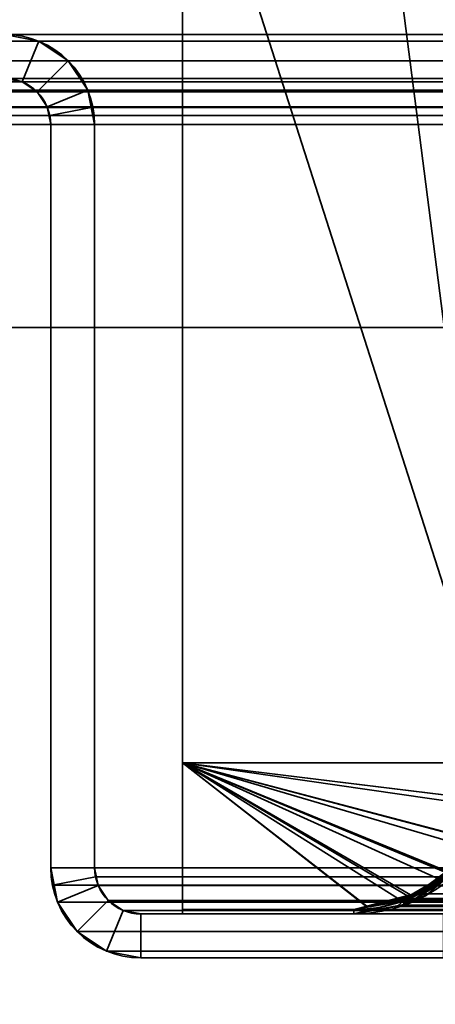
# Model space of a CAD drawing. Header units: millimetres. Extents: x -603 to 3703, y -120 to 193.
# Tile 350 of 656: x 1010 to 1024, y 47 to 80. Entities that reach past the tile are written whole.
import ezdxf

# ---------------------------------------------------------------- set-up
doc = ezdxf.new("R2010")
doc.units = ezdxf.units.MM
doc.layers.add('152', color=7, linetype='Continuous', true_color=0xffffff)

# ---------------------------------------------------------------- blocks, each defined once
blk = doc.blocks.new('UG_SURFACE_002')
at = {"layer": '152', "color": 252, "linetype": 'Continuous', "lineweight": 35}
for points in [[(2177.5, -35, 2213), (2177.5, 174.4, 2213), (822.5, 174.4, 2213), (822.5, -35, 2213)], [(972.5, -35, 2063), (972.5, 174.4, 2063), (2027.5, 174.4, 2063), (2027.5, -35, 2063)]]:
    blk.add_3dface(points, dxfattribs=at)
blk = doc.blocks.new('UG_SURFACE_087')
at = {"layer": '152', "color": 252, "linetype": 'Continuous', "lineweight": 35}
for points in [[(1010.599, 79.766, 2022.901), (1010.599, 79.766, -7), (1009.42, 80, -7), (1009.42, 80, 2024.08)], [(1009.42, 78.5, 2024.08), (1010.025, 78.38, 2023.475), (1010.599, 79.766, 2022.901), (1009.42, 80, 2024.08)], [(1009.42, 80, -7), (1010.599, 79.766, -7), (1010.025, 78.38, -7), (1009.42, 78.5, -7)], [(1010.025, 78.38, 2023.475), (1010.537, 78.037, 2022.963), (1011.598, 79.098, 2021.902), (1010.599, 79.766, 2022.901)], [(1010.537, 78.037, -7), (1010.025, 78.38, -7), (1010.599, 79.766, -7), (1011.598, 79.098, -7)], [(1011.598, 79.098, 2021.902), (1011.598, 79.098, -7), (1010.599, 79.766, -7), (1010.599, 79.766, 2022.901)], [(1012.266, 78.099, 2021.235), (1011.598, 79.098, 2021.902), (1010.537, 78.037, 2022.963), (1010.88, 77.525, 2022.62)], [(1011.598, 79.098, -7), (1012.266, 78.099, -7), (1010.88, 77.525, -7), (1010.537, 78.037, -7)], [(1012.266, 78.099, 2021.235), (1012.266, 78.099, -7), (1011.598, 79.098, -7), (1011.598, 79.098, 2021.902)], [(1009.42, 78.5, 2024.08), (1009.42, 78.5, -7), (1010.025, 78.38, -7), (1010.025, 78.38, 2023.475)], [(1010.025, 78.38, 2023.475), (1010.025, 78.38, -7), (1010.537, 78.037, -7), (1010.537, 78.037, 2022.963)], [(1010.537, 78.037, 2022.963), (1010.537, 78.037, -7), (1010.88, 77.525, -7), (1010.88, 77.525, 2022.62)], [(1012.441, 77.521, 2021.059), (1012.266, 78.099, 2021.235), (1010.88, 77.525, 2022.62), (1010.97, 77.228, 2022.53)], [(1011, 76.92, -7), (1010.88, 77.525, -7), (1012.266, 78.099, -7), (1012.5, 76.92, -7)], [(1012.266, 78.099, -7), (1012.266, 78.099, 2021.235), (1012.441, 77.521, 2021.059)], [(1012.441, 77.521, 2021.059), (1012.5, 76.92, -7), (1012.266, 78.099, -7)], [(1010.88, 77.525, -7), (1011, 76.92, -7), (1011, 76.92, 2022.5)], [(1011, 76.92, 2022.5), (1010.97, 77.228, 2022.53), (1010.88, 77.525, -7)], [(1010.97, 77.228, 2022.53), (1010.88, 77.525, 2022.62), (1010.88, 77.525, -7)], [(1012.5, 76.92, 2021), (1012.441, 77.521, 2021.059), (1010.97, 77.228, 2022.53), (1011, 76.92, 2022.5)], [(1012.441, 77.521, 2021.059), (1012.5, 76.92, 2021), (1012.5, 76.92, -7)], [(1011, 51.58, 2022.5), (1011, 76.92, 2022.5), (1011, 76.92, -7), (1011, 51.58, -7)], [(1012.5, 51.58, 2021), (1012.5, 76.92, 2021), (1011, 76.92, 2022.5), (1011, 51.58, 2022.5)], [(1012.5, 76.92, -7), (1012.5, 51.58, -7), (1011, 51.58, -7), (1011, 76.92, -7)], [(1012.5, 51.58, 2021), (1012.5, 51.58, -7), (1012.5, 76.92, -7), (1012.5, 76.92, 2021)], [(1011, 51.58, -7), (1011.234, 50.401, -7), (1011.234, 50.401, 2022.265)], [(1011.234, 50.401, 2022.265), (1011.059, 50.979, 2022.441), (1011, 51.58, -7)], [(1011.059, 50.979, 2022.441), (1011, 51.58, 2022.5), (1011, 51.58, -7)], [(1011, 51.58, 2022.5), (1011.059, 50.979, 2022.441), (1012.53, 51.272, 2020.97), (1012.5, 51.58, 2021)], [(1012.5, 51.58, -7), (1012.62, 50.975, -7), (1011.234, 50.401, -7), (1011, 51.58, -7)], [(1012.5, 51.58, -7), (1012.53, 51.272, 2020.97), (1012.62, 50.975, 2020.88)], [(1012.5, 51.58, -7), (1012.5, 51.58, 2021), (1012.53, 51.272, 2020.97)], [(1012.62, 50.975, 2020.88), (1012.62, 50.975, -7), (1012.5, 51.58, -7)], [(1011.059, 50.979, 2022.441), (1011.234, 50.401, 2022.265), (1012.62, 50.975, 2020.88), (1012.53, 51.272, 2020.97)], [(1011.234, 50.401, 2022.265), (1011.902, 49.402, 2021.598), (1012.963, 50.463, 2020.537), (1012.62, 50.975, 2020.88)], [(1011.902, 49.402, -7), (1011.234, 50.401, -7), (1012.62, 50.975, -7), (1012.963, 50.463, -7)], [(1012.963, 50.463, 2020.537), (1012.963, 50.463, -7), (1012.62, 50.975, -7), (1012.62, 50.975, 2020.88)], [(1011.234, 50.401, 2022.265), (1011.234, 50.401, -7), (1011.902, 49.402, -7), (1011.902, 49.402, 2021.598)], [(1013.475, 50.12, 2020.025), (1012.963, 50.463, 2020.537), (1011.902, 49.402, 2021.598), (1012.901, 48.734, 2020.599)], [(1012.963, 50.463, -7), (1013.475, 50.12, -7), (1012.901, 48.734, -7), (1011.902, 49.402, -7)], [(1013.475, 50.12, 2020.025), (1013.475, 50.12, -7), (1012.963, 50.463, -7), (1012.963, 50.463, 2020.537)], [(1014.08, 50, 2019.42), (1013.475, 50.12, 2020.025), (1012.901, 48.734, 2020.599), (1014.08, 48.5, 2019.42)], [(1014.08, 48.5, -7), (1012.901, 48.734, -7), (1013.475, 50.12, -7), (1014.08, 50, -7)], [(1014.08, 50, 2019.42), (1014.08, 50, -7), (1013.475, 50.12, -7), (1013.475, 50.12, 2020.025)], [(1024.42, 50, 2009.08), (1024.42, 50, -7), (1014.08, 50, -7), (1014.08, 50, 2019.42)], [(1024.42, 50, 2009.08), (1014.08, 50, 2019.42), (1014.08, 48.5, 2019.42), (1024.42, 48.5, 2009.08)], [(1024.42, 48.5, -7), (1014.08, 48.5, -7), (1014.08, 50, -7), (1024.42, 50, -7)], [(1011.902, 49.402, 2021.598), (1011.902, 49.402, -7), (1012.901, 48.734, -7), (1012.901, 48.734, 2020.599)], [(1012.901, 48.734, 2020.599), (1012.901, 48.734, -7), (1014.08, 48.5, -7), (1014.08, 48.5, 2019.42)], [(1024.42, 48.5, 2009.08), (1014.08, 48.5, 2019.42), (1014.08, 48.5, -7), (1024.42, 48.5, -7)]]:
    blk.add_3dface(points, dxfattribs=at)
blk = doc.blocks.new('UG_SURFACE_088')
at = {"layer": '152', "color": 252, "linetype": 'Continuous', "lineweight": 35}
for points in [[(1010.599, 79.766, 2022.901), (1010.599, 79.766, -7), (1009.42, 80, -7), (1009.42, 80, 2024.08)], [(1009.42, 78.5, 2024.08), (1010.025, 78.38, 2023.475), (1010.599, 79.766, 2022.901), (1009.42, 80, 2024.08)], [(1009.42, 80, -7), (1010.599, 79.766, -7), (1010.025, 78.38, -7), (1009.42, 78.5, -7)], [(1010.025, 78.38, 2023.475), (1010.537, 78.037, 2022.963), (1011.598, 79.098, 2021.902), (1010.599, 79.766, 2022.901)], [(1010.537, 78.037, -7), (1010.025, 78.38, -7), (1010.599, 79.766, -7), (1011.598, 79.098, -7)], [(1011.598, 79.098, 2021.902), (1011.598, 79.098, -7), (1010.599, 79.766, -7), (1010.599, 79.766, 2022.901)], [(1012.266, 78.099, 2021.235), (1011.598, 79.098, 2021.902), (1010.537, 78.037, 2022.963), (1010.88, 77.525, 2022.62)], [(1011.598, 79.098, -7), (1012.266, 78.099, -7), (1010.88, 77.525, -7), (1010.537, 78.037, -7)], [(1012.266, 78.099, 2021.235), (1012.266, 78.099, -7), (1011.598, 79.098, -7), (1011.598, 79.098, 2021.902)], [(1009.42, 78.5, 2024.08), (1009.42, 78.5, -7), (1010.025, 78.38, -7), (1010.025, 78.38, 2023.475)], [(1010.025, 78.38, 2023.475), (1010.025, 78.38, -7), (1010.537, 78.037, -7), (1010.537, 78.037, 2022.963)], [(1010.537, 78.037, 2022.963), (1010.537, 78.037, -7), (1010.88, 77.525, -7), (1010.88, 77.525, 2022.62)], [(1012.441, 77.521, 2021.059), (1012.266, 78.099, 2021.235), (1010.88, 77.525, 2022.62), (1010.97, 77.228, 2022.53)], [(1011, 76.92, -7), (1010.88, 77.525, -7), (1012.266, 78.099, -7), (1012.5, 76.92, -7)], [(1012.266, 78.099, -7), (1012.266, 78.099, 2021.235), (1012.441, 77.521, 2021.059)], [(1012.441, 77.521, 2021.059), (1012.5, 76.92, -7), (1012.266, 78.099, -7)], [(1010.88, 77.525, -7), (1011, 76.92, -7), (1011, 76.92, 2022.5)], [(1011, 76.92, 2022.5), (1010.97, 77.228, 2022.53), (1010.88, 77.525, -7)], [(1010.97, 77.228, 2022.53), (1010.88, 77.525, 2022.62), (1010.88, 77.525, -7)], [(1012.5, 76.92, 2021), (1012.441, 77.521, 2021.059), (1010.97, 77.228, 2022.53), (1011, 76.92, 2022.5)], [(1012.441, 77.521, 2021.059), (1012.5, 76.92, 2021), (1012.5, 76.92, -7)], [(1011, 51.58, 2022.5), (1011, 76.92, 2022.5), (1011, 76.92, -7), (1011, 51.58, -7)], [(1012.5, 51.58, 2021), (1012.5, 76.92, 2021), (1011, 76.92, 2022.5), (1011, 51.58, 2022.5)], [(1012.5, 76.92, -7), (1012.5, 51.58, -7), (1011, 51.58, -7), (1011, 76.92, -7)], [(1012.5, 51.58, 2021), (1012.5, 51.58, -7), (1012.5, 76.92, -7), (1012.5, 76.92, 2021)], [(1011, 51.58, -7), (1011.234, 50.401, -7), (1011.234, 50.401, 2022.265)], [(1011.234, 50.401, 2022.265), (1011.059, 50.979, 2022.441), (1011, 51.58, -7)], [(1011.059, 50.979, 2022.441), (1011, 51.58, 2022.5), (1011, 51.58, -7)], [(1011, 51.58, 2022.5), (1011.059, 50.979, 2022.441), (1012.53, 51.272, 2020.97), (1012.5, 51.58, 2021)], [(1012.5, 51.58, -7), (1012.62, 50.975, -7), (1011.234, 50.401, -7), (1011, 51.58, -7)], [(1012.5, 51.58, -7), (1012.53, 51.272, 2020.97), (1012.62, 50.975, 2020.88)], [(1012.5, 51.58, -7), (1012.5, 51.58, 2021), (1012.53, 51.272, 2020.97)], [(1012.62, 50.975, 2020.88), (1012.62, 50.975, -7), (1012.5, 51.58, -7)], [(1011.059, 50.979, 2022.441), (1011.234, 50.401, 2022.265), (1012.62, 50.975, 2020.88), (1012.53, 51.272, 2020.97)], [(1011.234, 50.401, 2022.265), (1011.902, 49.402, 2021.598), (1012.963, 50.463, 2020.537), (1012.62, 50.975, 2020.88)], [(1011.902, 49.402, -7), (1011.234, 50.401, -7), (1012.62, 50.975, -7), (1012.963, 50.463, -7)], [(1012.963, 50.463, 2020.537), (1012.963, 50.463, -7), (1012.62, 50.975, -7), (1012.62, 50.975, 2020.88)], [(1011.234, 50.401, 2022.265), (1011.234, 50.401, -7), (1011.902, 49.402, -7), (1011.902, 49.402, 2021.598)], [(1013.475, 50.12, 2020.025), (1012.963, 50.463, 2020.537), (1011.902, 49.402, 2021.598), (1012.901, 48.734, 2020.599)], [(1012.963, 50.463, -7), (1013.475, 50.12, -7), (1012.901, 48.734, -7), (1011.902, 49.402, -7)], [(1013.475, 50.12, 2020.025), (1013.475, 50.12, -7), (1012.963, 50.463, -7), (1012.963, 50.463, 2020.537)], [(1014.08, 50, 2019.42), (1013.475, 50.12, 2020.025), (1012.901, 48.734, 2020.599), (1014.08, 48.5, 2019.42)], [(1014.08, 48.5, -7), (1012.901, 48.734, -7), (1013.475, 50.12, -7), (1014.08, 50, -7)], [(1014.08, 50, 2019.42), (1014.08, 50, -7), (1013.475, 50.12, -7), (1013.475, 50.12, 2020.025)], [(1024.42, 50, 2009.08), (1024.42, 50, -7), (1014.08, 50, -7), (1014.08, 50, 2019.42)], [(1024.42, 50, 2009.08), (1014.08, 50, 2019.42), (1014.08, 48.5, 2019.42), (1024.42, 48.5, 2009.08)], [(1024.42, 48.5, -7), (1014.08, 48.5, -7), (1014.08, 50, -7), (1024.42, 50, -7)], [(1011.902, 49.402, 2021.598), (1011.902, 49.402, -7), (1012.901, 48.734, -7), (1012.901, 48.734, 2020.599)], [(1012.901, 48.734, 2020.599), (1012.901, 48.734, -7), (1014.08, 48.5, -7), (1014.08, 48.5, 2019.42)], [(1024.42, 48.5, 2009.08), (1014.08, 48.5, 2019.42), (1014.08, 48.5, -7), (1024.42, 48.5, -7)]]:
    blk.add_3dface(points, dxfattribs=at)
blk = doc.blocks.new('UG_SURFACE_089')
at = {"layer": '152', "color": 252, "linetype": 'Continuous', "lineweight": 35}
for points in [[(2011.42, 80, 2044.92), (988.58, 80, 2044.92), (987.401, 79.766, 2046.099), (2012.599, 79.766, 2046.099)], [(1009.42, 80, 2024.08), (988.58, 80, 2044.92), (2011.42, 80, 2044.92), (1990.58, 80, 2024.08)], [(1989.401, 79.766, 2022.901), (1010.599, 79.766, 2022.901), (1009.42, 80, 2024.08), (1990.58, 80, 2024.08)], [(1009.42, 80, 2024.08), (1010.599, 79.766, 2022.901), (1010.025, 78.38, 2023.475), (1009.42, 78.5, 2024.08)], [(2012.599, 79.766, 2046.099), (987.401, 79.766, 2046.099), (986.402, 79.098, 2047.098), (2013.598, 79.098, 2047.098)], [(1010.599, 79.766, 2022.901), (1011.598, 79.098, 2021.902), (1010.537, 78.037, 2022.963), (1010.025, 78.38, 2023.475)], [(1988.402, 79.098, 2021.902), (1011.598, 79.098, 2021.902), (1010.599, 79.766, 2022.901), (1989.401, 79.766, 2022.901)], [(2013.598, 79.098, 2047.098), (986.402, 79.098, 2047.098), (985.734, 78.099, 2047.765), (2014.266, 78.099, 2047.765)], [(1010.88, 77.525, 2022.62), (1010.537, 78.037, 2022.963), (1011.598, 79.098, 2021.902), (1012.266, 78.099, 2021.235)], [(1987.734, 78.099, 2021.235), (1012.266, 78.099, 2021.235), (1011.598, 79.098, 2021.902), (1988.402, 79.098, 2021.902)], [(2012.537, 78.037, 2046.037), (987.463, 78.037, 2046.037), (987.975, 78.38, 2045.525), (2012.025, 78.38, 2045.525)], [(2012.025, 78.38, 2045.525), (987.975, 78.38, 2045.525), (988.58, 78.5, 2044.92), (2011.42, 78.5, 2044.92)], [(1009.42, 78.5, 2024.08), (1990.58, 78.5, 2024.08), (2011.42, 78.5, 2044.92), (988.58, 78.5, 2044.92)], [(1990.58, 78.5, 2024.08), (1009.42, 78.5, 2024.08), (1010.025, 78.38, 2023.475), (1989.975, 78.38, 2023.475)], [(1989.975, 78.38, 2023.475), (1010.025, 78.38, 2023.475), (1010.537, 78.037, 2022.963), (1989.463, 78.037, 2022.963)], [(2014.441, 77.521, 2047.941), (2014.266, 78.099, 2047.765), (985.734, 78.099, 2047.765), (985.559, 77.521, 2047.941)], [(2012.88, 77.525, 2046.38), (987.12, 77.525, 2046.38), (987.463, 78.037, 2046.037), (2012.537, 78.037, 2046.037)], [(1989.463, 78.037, 2022.963), (1010.537, 78.037, 2022.963), (1010.88, 77.525, 2022.62), (1989.12, 77.525, 2022.62)], [(1010.97, 77.228, 2022.53), (1010.88, 77.525, 2022.62), (1012.266, 78.099, 2021.235), (1012.441, 77.521, 2021.059)], [(1012.441, 77.521, 2021.059), (1012.266, 78.099, 2021.235), (1987.734, 78.099, 2021.235)], [(1012.441, 77.521, 2021.059), (1987.734, 78.099, 2021.235), (1987.559, 77.521, 2021.059)], [(985.559, 77.521, 2047.941), (985.5, 76.92, 2048), (2014.5, 76.92, 2048)], [(985.559, 77.521, 2047.941), (2014.5, 76.92, 2048), (2014.441, 77.521, 2047.941)], [(987.03, 77.228, 2046.47), (987.12, 77.525, 2046.38), (2012.88, 77.525, 2046.38), (2012.97, 77.228, 2046.47)], [(1989.03, 77.228, 2022.53), (1010.88, 77.525, 2022.62), (1010.97, 77.228, 2022.53)], [(1989.03, 77.228, 2022.53), (1989.12, 77.525, 2022.62), (1010.88, 77.525, 2022.62)], [(1011, 76.92, 2022.5), (1010.97, 77.228, 2022.53), (1012.441, 77.521, 2021.059), (1012.5, 76.92, 2021)], [(1987.559, 77.521, 2021.059), (1012.5, 76.92, 2021), (1012.441, 77.521, 2021.059)], [(1987.559, 77.521, 2021.059), (1987.5, 76.92, 2021), (1012.5, 76.92, 2021)], [(985.5, 76.92, 2048), (985.5, 70, 2048), (2014.5, 70, 2048), (2014.5, 76.92, 2048)], [(2012.97, 77.228, 2046.47), (987, 76.92, 2046.5), (987.03, 77.228, 2046.47)], [(2012.97, 77.228, 2046.47), (2013, 76.92, 2046.5), (987, 76.92, 2046.5)], [(987, 76.92, 2046.5), (2013, 76.92, 2046.5), (2013, 70, 2046.5), (987, 70, 2046.5)], [(1010.97, 77.228, 2022.53), (1989, 76.92, 2022.5), (1989.03, 77.228, 2022.53)], [(1010.97, 77.228, 2022.53), (1011, 76.92, 2022.5), (1989, 76.92, 2022.5)], [(1011, 51.58, 2022.5), (1989, 51.58, 2022.5), (1989, 76.92, 2022.5), (1011, 76.92, 2022.5)], [(1012.5, 76.92, 2021), (1012.5, 51.58, 2021), (1011, 51.58, 2022.5), (1011, 76.92, 2022.5)], [(1012.5, 51.58, 2021), (1012.5, 76.92, 2021), (1987.5, 76.92, 2021), (1987.5, 51.58, 2021)], [(987, 70, 2046.5), (2013, 70, 2046.5), (2014.5, 70, 2048), (985.5, 70, 2048)], [(1989, 51.58, 2022.5), (1011, 51.58, 2022.5), (1011.059, 50.979, 2022.441)], [(1012.5, 51.58, 2021), (1012.53, 51.272, 2020.97), (1011.059, 50.979, 2022.441), (1011, 51.58, 2022.5)], [(1988.941, 50.979, 2022.441), (1989, 51.58, 2022.5), (1011.059, 50.979, 2022.441)], [(1012.53, 51.272, 2020.97), (1012.5, 51.58, 2021), (1987.5, 51.58, 2021)], [(1012.53, 51.272, 2020.97), (1987.5, 51.58, 2021), (1987.47, 51.272, 2020.97)], [(1012.53, 51.272, 2020.97), (1012.62, 50.975, 2020.88), (1011.234, 50.401, 2022.265), (1011.059, 50.979, 2022.441)], [(1987.47, 51.272, 2020.97), (1987.38, 50.975, 2020.88), (1012.62, 50.975, 2020.88), (1012.53, 51.272, 2020.97)], [(1011.059, 50.979, 2022.441), (1011.234, 50.401, 2022.265), (1988.766, 50.401, 2022.265), (1988.941, 50.979, 2022.441)], [(1012.62, 50.975, 2020.88), (1012.963, 50.463, 2020.537), (1011.902, 49.402, 2021.598), (1011.234, 50.401, 2022.265)], [(1987.037, 50.463, 2020.537), (1012.963, 50.463, 2020.537), (1012.62, 50.975, 2020.88), (1987.38, 50.975, 2020.88)], [(1988.766, 50.401, 2022.265), (1011.234, 50.401, 2022.265), (1011.902, 49.402, 2021.598), (1988.098, 49.402, 2021.598)], [(1012.901, 48.734, 2020.599), (1011.902, 49.402, 2021.598), (1012.963, 50.463, 2020.537), (1013.475, 50.12, 2020.025)], [(1986.525, 50.12, 2020.025), (1013.475, 50.12, 2020.025), (1012.963, 50.463, 2020.537), (1987.037, 50.463, 2020.537)], [(1014.08, 48.5, 2019.42), (1012.901, 48.734, 2020.599), (1013.475, 50.12, 2020.025), (1014.08, 50, 2019.42)], [(1985.92, 50, 2019.42), (1014.08, 50, 2019.42), (1013.475, 50.12, 2020.025), (1986.525, 50.12, 2020.025)], [(1024.42, 50, 2009.08), (1014.08, 50, 2019.42), (1985.92, 50, 2019.42), (1975.58, 50, 2009.08)], [(1024.42, 48.5, 2009.08), (1014.08, 48.5, 2019.42), (1014.08, 50, 2019.42), (1024.42, 50, 2009.08)], [(1988.098, 49.402, 2021.598), (1011.902, 49.402, 2021.598), (1012.901, 48.734, 2020.599), (1987.099, 48.734, 2020.599)], [(1987.099, 48.734, 2020.599), (1012.901, 48.734, 2020.599), (1014.08, 48.5, 2019.42), (1985.92, 48.5, 2019.42)], [(1024.42, 48.5, 2009.08), (1975.58, 48.5, 2009.08), (1985.92, 48.5, 2019.42), (1014.08, 48.5, 2019.42)]]:
    blk.add_3dface(points, dxfattribs=at)
blk = doc.blocks.new('UG_SURFACE_113')
at = {"layer": '152', "color": 41, "linetype": 'Continuous', "lineweight": 35}
for points in [[(1014.5, 147.3, -4), (1014.5, 173.15, -4), (1026.35, 173.15, -4), (1026.35, 55.15, -4)], [(1026.35, 55.15, 2007.15), (1026.35, 173.15, 2007.15), (1014.5, 173.15, 2019), (1014.5, 147.3, 2019)], [(1015.5, 89, -4), (1014.5, 147.3, -4), (1026.35, 55.15, -4)], [(1026.35, 55.15, 2007.15), (1014.5, 147.3, 2019), (1015.5, 89, 2018)], [(1015.5, 55.15, 2018), (1015.5, 89, 2018), (1015.5, 89, -4), (1015.5, 55.15, -4)], [(1026.35, 55.15, -4), (1015.5, 55.15, -4), (1015.5, 89, -4)], [(1015.5, 89, 2018), (1015.5, 55.15, 2018), (1026.35, 55.15, 2007.15)], [(1015.5, 55.15, 2018), (1015.5, 55.15, -4), (1026.35, 55.15, -4), (1026.35, 55.15, 2007.15)]]:
    blk.add_3dface(points, dxfattribs=at)
blk = doc.blocks.new('UG_SURFACE_116')
at = {"layer": '152', "color": 7, "linetype": 'Continuous', "lineweight": 35}
for points in [[(1023.242, 50.368, -4), (1024.432, 51.143, -4), (1024.948, 51.609, 2008.552)], [(1024.948, 51.609, 2008.552), (1023.82, 50.631, 2009.681), (1023.242, 50.368, -4)], [(1024.873, 51.647, 2008.627), (1023.616, 50.693, 2009.884), (1023.82, 50.631, 2009.681), (1024.948, 51.609, 2008.552)], [(1023.616, 50.693, 2009.884), (1024.873, 51.647, 2008.627), (1024.886, 51.614, -4)], [(1023.616, 50.693, 2009.884), (1024.886, 51.614, -4), (1024.344, 51.256, -4)], [(1024.344, 51.256, -4), (1023.18, 50.589, 2010.32), (1023.616, 50.693, 2009.884)], [(1024.344, 51.256, -4), (1023.228, 50.516, -4), (1023.18, 50.589, 2010.32)], [(1023.228, 50.516, -4), (1024.344, 51.256, -4), (1024.432, 51.143, -4), (1023.242, 50.368, -4)], [(1023.18, 50.589, 2010.32), (1021.35, 50.15, 2012.15), (1021.35, 50, 2012.15), (1023.231, 50.48, 2010.269)], [(1023.061, 50.484, -4), (1021.35, 50.15, 2012.15), (1023.18, 50.589, 2010.32)], [(1021.35, 50.15, 2012.15), (1023.061, 50.484, -4), (1021.622, 50.203, -4)], [(1021.35, 50, -4), (1021.631, 50.054, -4), (1023.231, 50.48, 2010.269)], [(1023.231, 50.48, 2010.269), (1021.35, 50, 2012.15), (1021.35, 50, -4)], [(1023.114, 50.338, -4), (1021.631, 50.054, -4), (1021.622, 50.203, -4), (1023.061, 50.484, -4)], [(1023.231, 50.48, 2010.269), (1021.631, 50.054, -4), (1023.114, 50.338, -4)], [(1023.18, 50.589, 2010.32), (1023.189, 50.508, -4), (1023.061, 50.484, -4)], [(1023.231, 50.361, -4), (1023.114, 50.338, -4), (1023.061, 50.484, -4), (1023.189, 50.508, -4)], [(1023.231, 50.48, 2010.269), (1023.114, 50.338, -4), (1023.231, 50.361, -4)], [(1023.231, 50.48, 2010.269), (1023.82, 50.631, 2009.681), (1023.616, 50.693, 2009.884), (1023.18, 50.589, 2010.32)], [(1023.228, 50.516, -4), (1023.189, 50.508, -4), (1023.18, 50.589, 2010.32)], [(1023.189, 50.508, -4), (1023.228, 50.516, -4), (1023.242, 50.368, -4), (1023.231, 50.361, -4)], [(1023.82, 50.631, 2009.681), (1023.231, 50.48, 2010.269), (1023.242, 50.368, -4)], [(1023.231, 50.361, -4), (1023.242, 50.368, -4), (1023.231, 50.48, 2010.269)], [(1021.35, 50.15, 2012.15), (1015.5, 50.15, 2018), (1015.5, 50, 2018), (1021.35, 50, 2012.15)], [(1015.5, 50.15, -4), (1021.35, 50.15, -4), (1021.35, 50, -4), (1015.5, 50, -4)], [(1015.5, 50.15, -4), (1015.5, 50, -4), (1015.5, 50, 2018), (1015.5, 50.15, 2018)], [(1021.35, 50.15, 2012.15), (1021.35, 50.15, -4), (1015.5, 50.15, -4), (1015.5, 50.15, 2018)], [(1021.631, 50.054, -4), (1021.35, 50, -4), (1021.35, 50.15, -4), (1021.622, 50.203, -4)], [(1021.622, 50.203, -4), (1021.35, 50.15, -4), (1021.35, 50.15, 2012.15)], [(1021.35, 50, 2012.15), (1015.5, 50, 2018), (1015.5, 50, -4), (1021.35, 50, -4)]]:
    blk.add_3dface(points, dxfattribs=at)
blk = doc.blocks.new('UG_SURFACE_117')
at = {"layer": '152', "color": 14, "linetype": 'Continuous', "lineweight": 35}
for points in [[(1015.5, 55.15, -4), (1024.551, 51.391, -4), (1023.296, 50.552, -4)], [(1023.296, 50.552, -4), (1023.263, 50.531, -4), (1021.801, 50.24, -4), (1015.5, 55.15, -4)], [(1015.5, 55.15, -4), (1025.497, 52.529, -4), (1024.886, 51.614, -4), (1024.551, 51.391, -4)], [(1015.5, 55.15, -4), (1026.094, 53.861, -4), (1025.969, 53.237, -4), (1025.497, 52.529, -4)], [(1015.5, 55.15, -4), (1026.35, 55.15, -4), (1026.094, 53.861, -4)], [(1021.801, 50.24, -4), (1021.35, 50.15, -4), (1015.5, 50.15, -4), (1015.5, 55.15, -4)], [(1015.5, 50.15, 2018), (1015.5, 55.15, 2018), (1015.5, 55.15, -4), (1015.5, 50.15, -4)], [(1026.35, 55.15, 2007.15), (1026.35, 55.15, -4), (1015.5, 55.15, -4), (1015.5, 55.15, 2018)], [(1015.5, 55.15, 2018), (1024.529, 51.464, 2008.971), (1025.507, 52.372, 2007.993), (1025.561, 52.49, 2007.939)], [(1015.5, 55.15, 2018), (1023.285, 50.659, 2010.215), (1023.811, 50.797, 2009.689), (1024.529, 51.464, 2008.971)], [(1015.5, 55.15, 2018), (1015.5, 50.15, 2018), (1021.35, 50.15, 2012.15), (1021.801, 50.269, 2011.699)], [(1021.801, 50.269, 2011.699), (1023.285, 50.659, 2010.215), (1015.5, 55.15, 2018)], [(1025.561, 52.49, 2007.939), (1026.176, 53.845, 2007.324), (1015.5, 55.15, 2018)], [(1026.176, 53.845, 2007.324), (1026.177, 53.846, 2007.323), (1026.35, 55.15, 2007.15), (1015.5, 55.15, 2018)], [(1026.094, 53.861, -4), (1026.35, 55.15, -4), (1026.35, 55.15, 2007.15)], [(1026.35, 55.15, 2007.15), (1026.177, 53.846, 2007.323), (1026.094, 53.861, -4)], [(1025.497, 52.529, -4), (1025.969, 53.237, -4), (1026.176, 53.845, 2007.324)], [(1026.176, 53.845, 2007.324), (1025.561, 52.49, 2007.939), (1025.497, 52.529, -4)], [(1025.969, 53.237, -4), (1026.094, 53.861, -4), (1026.176, 53.845, 2007.324)], [(1026.177, 53.846, 2007.323), (1026.176, 53.845, 2007.324), (1026.094, 53.861, -4)], [(1024.551, 51.391, -4), (1024.886, 51.614, -4), (1025.561, 52.49, 2007.939)], [(1025.561, 52.49, 2007.939), (1025.507, 52.372, 2007.993), (1024.551, 51.391, -4)], [(1024.886, 51.614, -4), (1025.497, 52.529, -4), (1025.561, 52.49, 2007.939)], [(1025.507, 52.372, 2007.993), (1024.529, 51.464, 2008.971), (1024.551, 51.391, -4)], [(1023.296, 50.552, -4), (1024.551, 51.391, -4), (1024.529, 51.464, 2008.971)], [(1024.529, 51.464, 2008.971), (1023.811, 50.797, 2009.689), (1023.296, 50.552, -4)], [(1023.811, 50.797, 2009.689), (1023.285, 50.659, 2010.215), (1023.296, 50.552, -4)], [(1021.801, 50.24, -4), (1023.263, 50.531, -4), (1023.285, 50.659, 2010.215)], [(1023.285, 50.659, 2010.215), (1021.801, 50.269, 2011.699), (1021.801, 50.24, -4)], [(1023.263, 50.531, -4), (1023.296, 50.552, -4), (1023.285, 50.659, 2010.215)], [(1015.5, 50.15, 2018), (1015.5, 50.15, -4), (1021.35, 50.15, -4), (1021.35, 50.15, 2012.15)], [(1021.35, 50.15, -4), (1021.801, 50.24, -4), (1021.801, 50.269, 2011.699)], [(1021.801, 50.269, 2011.699), (1021.35, 50.15, 2012.15), (1021.35, 50.15, -4)]]:
    blk.add_3dface(points, dxfattribs=at)
blk = doc.blocks.new('UG_SURFACE_118')
at = {"layer": '152', "color": 14, "linetype": 'Continuous', "lineweight": 35}
for points in [[(1015.5, 55.15, 2018), (1026.071, 53.63, 2007.429), (1025.857, 52.984, 2007.643), (1025.365, 52.258, 2008.135)], [(1025.365, 52.258, 2008.135), (1025.034, 51.769, 2008.466), (1024.263, 51.184, 2009.237), (1015.5, 55.15, 2018)], [(1024.263, 51.184, 2009.237), (1023.616, 50.693, 2009.884), (1022.88, 50.517, 2010.62), (1015.5, 55.15, 2018)], [(1015.5, 55.15, 2018), (1026.35, 55.15, 2007.15), (1026.259, 54.198, 2007.241), (1026.071, 53.63, 2007.429)], [(1022.88, 50.517, 2010.62), (1021.35, 50.15, 2012.15), (1015.5, 50.15, 2018), (1015.5, 55.15, 2018)], [(1984.5, 50.15, 2018), (1984.5, 55.15, 2018), (1015.5, 55.15, 2018), (1015.5, 50.15, 2018)], [(1984.5, 55.15, 2018), (1973.65, 55.15, 2007.15), (1026.35, 55.15, 2007.15), (1015.5, 55.15, 2018)], [(1023.616, 50.693, 2009.884), (1975.732, 51.184, 2009.232), (1976.971, 50.44, 2010.471)], [(1023.616, 50.693, 2009.884), (1024.263, 51.184, 2009.237), (1975.732, 51.184, 2009.232)], [(1021.35, 50.15, 2012.15), (1022.88, 50.517, 2010.62), (1977.107, 50.417, 2010.607)], [(1977.107, 50.417, 2010.607), (1978.65, 50.15, 2012.15), (1021.35, 50.15, 2012.15)], [(1976.971, 50.44, 2010.471), (1022.88, 50.517, 2010.62), (1023.616, 50.693, 2009.884)], [(1976.971, 50.44, 2010.471), (1977.107, 50.417, 2010.607), (1022.88, 50.517, 2010.62)], [(1978.65, 50.15, 2012.15), (1984.5, 50.15, 2018), (1015.5, 50.15, 2018), (1021.35, 50.15, 2012.15)]]:
    blk.add_3dface(points, dxfattribs=at)
blk = doc.blocks.new('UG_SURFACE_119')
at = {"layer": '152', "color": 7, "linetype": 'Continuous', "lineweight": 35}
for points in [[(1024.177, 50.958, 2009.323), (1023.079, 50.299, 2010.421), (1023.182, 50.532, 2010.318), (1024.718, 51.454, 2008.782)], [(1024.718, 51.454, 2008.782), (1023.182, 50.532, 2010.318), (1976.82, 50.589, 2010.32)], [(1023.079, 50.299, 2010.421), (1024.177, 50.958, 2009.323), (1975.822, 50.934, 2009.322)], [(1023.079, 50.299, 2010.421), (1975.822, 50.934, 2009.322), (1976.316, 50.559, 2009.816)], [(1022.833, 50.257, 2010.666), (1021.35, 50, 2012.15), (1021.35, 50.15, 2012.15), (1023.029, 50.44, 2010.471)], [(1023.029, 50.44, 2010.471), (1021.35, 50.15, 2012.15), (1978.65, 50.15, 2012.15)], [(1976.316, 50.559, 2009.816), (1022.833, 50.257, 2010.666), (1023.079, 50.299, 2010.421)], [(1976.316, 50.559, 2009.816), (1977.179, 50.352, 2010.679), (1022.833, 50.257, 2010.666)], [(1023.029, 50.44, 2010.471), (1023.079, 50.299, 2010.421), (1022.833, 50.257, 2010.666)], [(1023.029, 50.44, 2010.471), (1978.65, 50.15, 2012.15), (1976.82, 50.589, 2010.32)], [(1976.82, 50.589, 2010.32), (1023.182, 50.532, 2010.318), (1023.029, 50.44, 2010.471)], [(1023.079, 50.299, 2010.421), (1023.029, 50.44, 2010.471), (1023.182, 50.532, 2010.318)], [(1015.5, 50.15, 2018), (1015.5, 50, 2018), (1984.5, 50, 2018), (1984.5, 50.15, 2018)], [(1021.35, 50, 2012.15), (1015.5, 50, 2018), (1015.5, 50.15, 2018), (1021.35, 50.15, 2012.15)], [(1984.5, 50.15, 2018), (1978.65, 50.15, 2012.15), (1021.35, 50.15, 2012.15), (1015.5, 50.15, 2018)], [(1978.65, 50, 2012.15), (1021.35, 50, 2012.15), (1022.833, 50.257, 2010.666)], [(1022.833, 50.257, 2010.666), (1977.179, 50.352, 2010.679), (1978.65, 50, 2012.15)], [(1984.5, 50, 2018), (1015.5, 50, 2018), (1021.35, 50, 2012.15), (1978.65, 50, 2012.15)]]:
    blk.add_3dface(points, dxfattribs=at)
blk = doc.blocks.new('UG_SURFACE_120')
at = {"layer": '152', "color": 41, "linetype": 'Continuous', "lineweight": 35}
for points in [[(1014.5, 147.3, 2019), (1014.5, 173.15, 2019), (1026.35, 173.15, 2007.15), (1026.35, 55.15, 2007.15)], [(1015.5, 89, 2018), (1014.5, 147.3, 2019), (1026.35, 55.15, 2007.15)], [(1984.5, 55.15, 2018), (1984.5, 89, 2018), (1015.5, 89, 2018), (1015.5, 55.15, 2018)], [(1026.35, 55.15, 2007.15), (1015.5, 55.15, 2018), (1015.5, 89, 2018)], [(1973.65, 55.15, 2007.15), (1984.5, 55.15, 2018), (1015.5, 55.15, 2018), (1026.35, 55.15, 2007.15)]]:
    blk.add_3dface(points, dxfattribs=at)

msp = doc.modelspace()

# ---------------------------------------------------------------- linework, layer by layer
at = {"layer": '152', "color": 252, "linetype": 'Continuous', "lineweight": -3, "true_color": 0x939598}
for p, q in [((1015.5, 55.15, 2018), (1015.5, 89, 2018)), ((1015.5, 89, -4), (1015.5, 55.15, -4)), ((1015.5, 55.15, 2018), (1015.5, 89, 2018)), ((2011.42, 80, 2044.92), (988.58, 80, 2044.92)), ((1990.58, 80, 2024.08), (1009.42, 80, 2024.08)), ((2011.42, 78.5, 2044.92), (988.58, 78.5, 2044.92)), ((1990.58, 78.5, 2024.08), (1009.42, 78.5, 2024.08)), ((2014.5, 76.92, 2048), (985.5, 76.92, 2048)), ((2013, 76.92, 2046.5), (987, 76.92, 2046.5)), ((1011, 51.58, 2022.5), (1011, 76.92, 2022.5)), ((1011, 51.58, 2022.5), (1011, 76.92, 2022.5)), ((1011, 76.92, -7), (1011, 51.58, -7)), ((1011, 76.92, 2022.5), (1011, 76.92, -7)), ((1011, 76.92, -7), (1011, 51.58, -7)), ((1011, 76.92, 2022.5), (1011, 76.92, -7)), ((1989, 76.92, 2022.5), (1011, 76.92, 2022.5)), ((1011, 51.58, 2022.5), (1011, 76.92, 2022.5)), ((1012.5, 51.58, 2021), (1012.5, 76.92, 2021)), ((1012.5, 51.58, 2021), (1012.5, 76.92, 2021)), ((1012.5, 76.92, 2021), (1012.5, 76.92, -7)), ((1012.5, 76.92, 2021), (1012.5, 76.92, -7)), ((1012.5, 76.92, -7), (1012.5, 51.58, -7)), ((1987.5, 76.92, 2021), (1012.5, 76.92, 2021)), ((1012.5, 76.92, -7), (1012.5, 51.58, -7)), ((1012.5, 51.58, 2021), (1012.5, 76.92, 2021)), ((2014.5, 70, 2048), (985.5, 70, 2048)), ((2013, 70, 2046.5), (987, 70, 2046.5)), ((1026.35, 55.15, 2007.15), (1015.5, 55.15, 2018)), ((1026.35, 55.15, 2007.15), (1015.5, 55.15, 2018)), ((1015.5, 50.15, 2018), (1015.5, 55.15, 2018)), ((1015.5, 55.15, 2018), (1026.35, 55.15, 2007.15)), ((1015.5, 55.15, 2018), (1984.5, 55.15, 2018)), ((1015.5, 55.15, -4), (1026.35, 55.15, -4)), ((1015.5, 50.15, 2018), (1015.5, 55.15, 2018)), ((1015.5, 55.15, -4), (1015.5, 50.15, -4)), ((1984.5, 55.15, 2018), (1015.5, 55.15, 2018)), ((1015.5, 55.15, -4), (1015.5, 55.15, 2018)), ((1026.35, 55.15, -4), (1015.5, 55.15, -4)), ((1015.5, 55.15, 2018), (1015.5, 55.15, -4)), ((1015.5, 55.15, 2018), (1026.35, 55.15, 2007.15)), ((1011, 51.58, 2022.5), (1011, 51.58, -7)), ((1989, 51.58, 2022.5), (1011, 51.58, 2022.5)), ((1011, 51.58, 2022.5), (1011, 51.58, -7)), ((1987.5, 51.58, 2021), (1012.5, 51.58, 2021)), ((1012.5, 51.58, 2021), (1012.5, 51.58, -7)), ((1012.5, 51.58, 2021), (1012.5, 51.58, -7)), ((1015.5, 50.15, 2018), (1984.5, 50.15, 2018)), ((1015.5, 50.15, 2018), (1021.35, 50.15, 2012.15)), ((1015.5, 50.15, 2018), (1015.5, 50.15, -4)), ((1984.5, 50.15, 2018), (1015.5, 50.15, 2018)), ((1015.5, 50.15, 2018), (1021.35, 50.15, 2012.15)), ((1015.5, 50.15, -4), (1015.5, 50, -4)), ((1021.35, 50.15, 2012.15), (1015.5, 50.15, 2018)), ((1015.5, 50, 2018), (1015.5, 50.15, 2018)), ((1021.35, 50.15, -4), (1015.5, 50.15, -4)), ((1015.5, 50.15, -4), (1021.35, 50.15, -4)), ((1015.5, 50, 2018), (1015.5, 50.15, 2018)), ((1015.5, 50.15, -4), (1015.5, 50.15, 2018)), ((1021.35, 50.15, 2012.15), (1015.5, 50.15, 2018)), ((1978.65, 50.15, 2012.15), (1021.35, 50.15, 2012.15)), ((1021.35, 50.15, 2012.15), (1021.35, 50.15, -4)), ((1978.65, 50.15, 2012.15), (1021.35, 50.15, 2012.15)), ((1021.35, 50.15, 2012.15), (1021.35, 50.15, -4)), ((1014.08, 50, 2019.42), (1014.08, 50, -7)), ((1985.92, 50, 2019.42), (1014.08, 50, 2019.42)), ((1014.08, 50, -7), (1024.42, 50, -7)), ((1024.42, 50, 2009.08), (1014.08, 50, 2019.42)), ((1014.08, 50, -7), (1024.42, 50, -7)), ((1024.42, 50, 2009.08), (1014.08, 50, 2019.42)), ((1024.42, 50, 2009.08), (1014.08, 50, 2019.42)), ((1014.08, 50, 2019.42), (1014.08, 50, -7)), ((1021.35, 50, 2012.15), (1015.5, 50, 2018)), ((1015.5, 50, 2018), (1015.5, 50, -4)), ((1015.5, 50, -4), (1021.35, 50, -4)), ((1984.5, 50, 2018), (1015.5, 50, 2018)), ((1015.5, 50, 2018), (1021.35, 50, 2012.15)), ((1978.65, 50, 2012.15), (1021.35, 50, 2012.15)), ((1021.35, 50, 2012.15), (1021.35, 50, -4)), ((1014.08, 48.5, -7), (1024.42, 48.5, -7)), ((1014.08, 48.5, -7), (1024.42, 48.5, -7)), ((1024.42, 48.5, 2009.08), (1014.08, 48.5, 2019.42)), ((1014.08, 48.5, 2019.42), (1014.08, 48.5, -7)), ((1985.92, 48.5, 2019.42), (1014.08, 48.5, 2019.42)), ((1024.42, 48.5, 2009.08), (1014.08, 48.5, 2019.42)), ((1014.08, 48.5, 2019.42), (1014.08, 48.5, -7)), ((1024.42, 48.5, 2009.08), (1014.08, 48.5, 2019.42))]:
    msp.add_line(p, q, dxfattribs=at)
at = {"layer": '152', "color": 252, "linetype": 'Continuous', "lineweight": -3, "true_color": 0x939598, "extrusion": (0, 0, -1)}
for centre, radius, start, end in [((-1009.42, 76.92, 7), 3.08, 90, 180), ((-1009.42, 76.92, 7), 3.08, 90, 180), ((-1009.42, 76.92, 7), 1.58, 90, 180), ((-1009.42, 76.92, 7), 1.58, 90, 180), ((-1014.08, 51.58, 7), 3.08, 270, 0), ((-1014.08, 51.58, 7), 3.08, 270, 0), ((-1014.08, 51.58, 7), 1.58, 270, 0), ((-1014.08, 51.58, 7), 1.58, 270, 0)]:
    msp.add_arc(centre, radius, start, end, dxfattribs=at)
at = {"layer": '152', "color": 252, "linetype": 'Continuous', "lineweight": -3, "true_color": 0x939598}
msp.add_arc((1021.35, 55.15, -4), 5, 270, 0, dxfattribs=at)
at = {"layer": '152', "color": 252, "linetype": 'Continuous', "lineweight": -3, "true_color": 0x939598, "extrusion": (0.707107, 6.12323e-17, 0.707107)}
for centre, major_axis, start_param, end_param in [((1009.42, 76.92, 2024.08), (-3.08, 0, 3.08), 3.141593, 4.712389), ((1009.42, 76.92, 2024.08), (-3.08, 0, 3.08), 3.141593, 4.712389), ((1009.42, 76.92, 2024.08), (-3.08, 0, 3.08), 3.141593, 4.712389), ((1009.42, 76.92, 2024.08), (-1.58, 0, 1.58), 3.141593, 4.712389), ((1009.42, 76.92, 2024.08), (-1.58, 0, 1.58), 3.141593, 4.712389), ((1009.42, 76.92, 2024.08), (-1.58, 0, 1.58), 3.141593, 4.712389), ((1014.08, 51.58, 2019.42), (-3.08, 0, 3.08), 0, 1.570796), ((1014.08, 51.58, 2019.42), (-3.08, 0, 3.08), 0, 1.570796), ((1014.08, 51.58, 2019.42), (-3.08, 0, 3.08), 0, 1.570796), ((1014.08, 51.58, 2019.42), (-1.58, 0, 1.58), 0, 1.570796), ((1014.08, 51.58, 2019.42), (-1.58, 0, 1.58), 0, 1.570796), ((1014.08, 51.58, 2019.42), (-1.58, 0, 1.58), 0, 1.570796)]:
    msp.add_ellipse(centre, major_axis=major_axis, ratio=0.707107, start_param=start_param, end_param=end_param, dxfattribs=at)
at = {"layer": '152', "color": 252, "linetype": 'Continuous', "lineweight": -3, "true_color": 0x939598}
for points in [[(1021.35, 50.15, 2012.15), (1026.35, 50.15, 2007.15), (1026.35, 55.15, 2007.15)], [(1026.5, 55.15, 2007), (1026.5, 50, 2007), (1021.35, 50, 2012.15)]]:
    msp.add_rational_spline(points, [1, 0.707106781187, 1], degree=2, dxfattribs=at)
for points, knots in [([(1026.5, 55.15, -4), (1026.5, 53.798, -4), (1025.945, 52.462, -4), (1024.038, 50.555, -4), (1022.702, 50, -4), (1021.35, 50, -4)], [0, 0, 0, 0, 0.5, 0.5, 1, 1, 1, 1]), ([(1026.5, 55.15, 2007), (1026.5, 54.319, 2007), (1026.293, 53.521, 2007.207), (1025.622, 52.177, 2007.878), (1025.171, 51.635, 2008.329), (1023.674, 50.372, 2009.826), (1022.515, 50, 2010.985), (1021.35, 50, 2012.15)], [0, 0, 0, 0, 0.25, 0.25, 0.5, 0.5, 1, 1, 1, 1]), ([(1026.35, 55.15, 2007.15), (1026.35, 54.343, 2007.15), (1026.149, 53.569, 2007.351), (1025.497, 52.264, 2008.003), (1025.059, 51.738, 2008.441), (1023.606, 50.511, 2009.894), (1022.481, 50.15, 2011.019), (1021.35, 50.15, 2012.15)], [0, 0, 0, 0, 0.25, 0.25, 0.5, 0.5, 1, 1, 1, 1]), ([(1026.35, 55.15, 2007.15), (1026.35, 54.358, 2007.15), (1026.151, 53.572, 2007.349), (1025.495, 52.259, 2008.005), (1025.055, 51.734, 2008.445), (1024.091, 50.921, 2009.409), (1023.557, 50.627, 2009.943), (1022.471, 50.243, 2011.029), (1021.916, 50.15, 2011.584), (1021.35, 50.15, 2012.15)], [0, 0, 0, 0, 0.25, 0.25, 0.5, 0.5, 0.75, 0.75, 1, 1, 1, 1]), ([(1026.35, 55.15, -4), (1026.35, 54.561, -4), (1026.243, 53.925, -4), (1025.755, 52.694, -4), (1025.374, 52.103, -4), (1024.397, 51.126, -4), (1023.806, 50.745, -4), (1022.575, 50.257, -4), (1021.939, 50.15, -4), (1021.35, 50.15, -4)], [0, 0, 0, 0, 0.25, 0.25, 0.5, 0.5, 0.75, 0.75, 1, 1, 1, 1]), ([(1021.35, 50.15, 2012.15), (1021.916, 50.15, 2011.584), (1022.47, 50.243, 2011.03), (1023.555, 50.626, 2009.945), (1024.088, 50.919, 2009.412), (1025.052, 51.731, 2008.448), (1025.492, 52.255, 2008.008), (1026.148, 53.565, 2007.352), (1026.35, 54.343, 2007.15), (1026.35, 55.15, 2007.15)], [0, 0, 0, 0, 0.25, 0.25, 0.5, 0.5, 0.75, 0.75, 1, 1, 1, 1])]:
    msp.add_open_spline(points, degree=3, knots=knots, dxfattribs=at)
msp.add_open_spline([(1021.35, 50, -4), (1021.35, 50.15, -4)], degree=1, dxfattribs=at)

# ---------------------------------------------------------------- block references
for name in ['UG_SURFACE_116', 'UG_SURFACE_119', 'UG_SURFACE_002', 'UG_SURFACE_113', 'UG_SURFACE_120', 'UG_SURFACE_087', 'UG_SURFACE_088', 'UG_SURFACE_089', 'UG_SURFACE_117', 'UG_SURFACE_118']:
    msp.add_blockref(name, (0, 0), dxfattribs=at)

doc.saveas('drawing.dxf')
